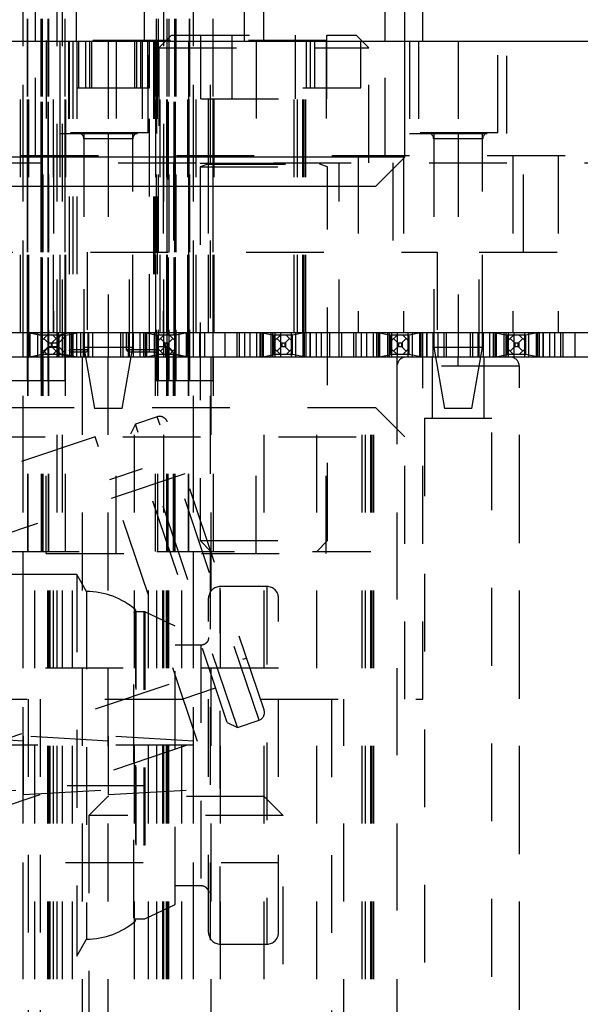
# Model space of a CAD drawing. Header units: inches. Extents: x 1880 to 2363, y -453 to -54.
# Tile 432 of 656: x 1903.464 to 1904.185, y -150.311 to -149.044. Entities that reach past the tile are written whole.
import ezdxf

# ---------------------------------------------------------------- set-up
doc = ezdxf.new("R2010")
doc.units = ezdxf.units.IN
doc.header["$LTSCALE"] = 0.5
doc.header["$MEASUREMENT"] = 0
doc.linetypes.add('HIDDEN', pattern=[0.225, 0.15, -0.075])
doc.layers.add('SID-M-H', color=4, linetype='HIDDEN')
doc.layers.add('SID-M-S', color=105, linetype='Continuous')

msp = doc.modelspace()

# ---------------------------------------------------------------- linework, layer by layer
at = {"layer": 'SID-M-H'}
for p, q in [((1903.46814, -150.4782), (1903.46814, -147.4432)), ((1903.46817, -153.2282), (1903.46817, -147.4432)), ((1903.47314, -147.4432), (1903.47314, -149.5082)), ((1903.47355, -147.4432), (1903.47355, -149.5082)), ((1903.49076, -147.4432), (1903.49076, -149.5082)), ((1903.49117, -147.4432), (1903.49117, -149.5082)), ((1903.49267, -147.4432), (1903.49267, -149.5082)), ((1903.49974, -147.4432), (1903.49974, -149.5082)), ((1903.50077, -147.4432), (1903.50077, -149.5082)), ((1903.51167, -150.4782), (1903.51167, -147.4432)), ((1903.51867, -150.4782), (1903.51867, -147.4432)), ((1903.52167, -147.4432), (1903.52167, -149.5082)), ((1903.63917, -147.4432), (1903.63917, -149.5082)), ((1903.64165, -147.4432), (1903.64165, -149.5082)), ((1903.64917, -150.4782), (1903.64917, -147.4432)), ((1903.65303, -147.4432), (1903.65303, -149.5082)), ((1903.6556, -147.4432), (1903.6556, -149.5082)), ((1903.66267, -147.4432), (1903.66267, -149.5082)), ((1903.66417, -147.4432), (1903.66417, -149.5082)), ((1903.66458, -147.4432), (1903.66458, -149.5082)), ((1903.68178, -147.4432), (1903.68178, -149.5082)), ((1903.68219, -147.4432), (1903.68219, -149.5082)), ((1903.68717, -153.2282), (1903.68717, -147.4432)), ((1903.68719, -150.4782), (1903.68719, -147.4432)), ((1903.70917, -153.2282), (1903.70917, -147.4432)), ((1903.71217, -147.4432), (1903.71217, -149.5082)), ((1903.53667, -149.07171), (1903.53667, -148.57171)), ((1903.62417, -149.07171), (1903.62417, -148.57171)), ((1903.75267, -149.07171), (1903.75267, -148.57171)), ((1903.77767, -149.07171), (1903.77767, -148.57171)), ((1903.95892, -149.07171), (1903.95892, -148.88371)), ((1903.98217, -149.07171), (1903.98217, -148.88371)), ((1903.48392, -149.07171), (1903.48392, -148.92171)), ((1903.62142, -148.92171), (1903.62142, -149.07171)), ((1903.93392, -149.07171), (1903.93392, -148.92171)), ((1903.65907, -149.0642), (1903.64267, -149.0806)), ((1903.65907, -149.0642), (1903.89627, -149.0642)), ((1903.69648, -149.1462), (1903.69648, -149.0642)), ((1903.73707, -149.1462), (1903.73707, -149.0642)), ((1903.81826, -149.1462), (1903.81826, -149.0642)), ((1903.85886, -149.1462), (1903.85886, -149.0642)), ((1903.91267, -149.0806), (1903.89627, -149.0642)), ((1903.46467, -149.44671), (1903.46467, -149.07171)), ((1903.47364, -149.44671), (1903.47364, -149.07171)), ((1903.47401, -149.44671), (1903.47401, -149.07171)), ((1903.47464, -149.44671), (1903.47464, -149.07171)), ((1903.47538, -149.44671), (1903.47538, -149.07171)), ((1903.48392, -149.21921), (1903.48392, -149.07171)), ((1903.49121, -149.44986), (1903.49121, -149.07171)), ((1903.49167, -149.44995), (1903.49167, -149.07171)), ((1903.49317, -149.44995), (1903.49317, -149.07171)), ((1903.8578, -149.07121), (1903.49753, -149.07121)), ((1903.49753, -149.07121), (1903.49753, -149.25871)), ((1903.50016, -149.44995), (1903.50016, -149.07171)), ((1903.5009, -149.44995), (1903.5009, -149.07171)), ((1903.50698, -149.44671), (1903.50698, -149.07171)), ((1903.51517, -149.07171), (1903.51517, -149.19071)), ((1903.51584, -149.44671), (1903.51584, -149.07171)), ((1903.52217, -149.44671), (1903.52217, -149.07171)), ((1903.52317, -149.44671), (1903.52317, -149.07171)), ((1903.52649, -149.07171), (1903.52649, -149.18982)), ((1903.52717, -149.07171), (1903.52717, -149.46871)), ((1903.53217, -149.07171), (1903.53217, -149.44671)), ((1903.53704, -149.07171), (1903.53704, -149.13171)), ((1903.53717, -149.07171), (1903.53717, -149.47171)), ((1903.53951, -149.07171), (1903.53951, -149.13171)), ((1903.54892, -149.13171), (1903.54892, -149.07171)), ((1903.55392, -149.13171), (1903.55392, -149.07171)), ((1903.55592, -149.07171), (1903.55592, -149.13171)), ((1903.57767, -149.07171), (1903.57767, -149.18982)), ((1903.5876, -149.07121), (1903.5876, -149.25871)), ((1903.61192, -149.13171), (1903.61192, -149.07171)), ((1903.61392, -149.07171), (1903.61392, -149.13171)), ((1903.61892, -149.07171), (1903.61892, -149.13171)), ((1903.62142, -149.07171), (1903.62142, -149.21921)), ((1903.62833, -149.13171), (1903.62833, -149.07171)), ((1903.62885, -149.18982), (1903.62885, -149.07171)), ((1903.63067, -149.47171), (1903.63067, -149.07171)), ((1903.63079, -149.13171), (1903.63079, -149.07171)), ((1903.63567, -149.07171), (1903.63567, -149.44671)), ((1903.63767, -149.07171), (1903.63767, -149.44671)), ((1903.63867, -149.44671), (1903.63867, -149.07171)), ((1903.64017, -149.19071), (1903.64017, -149.07171)), ((1903.64067, -149.07171), (1903.64067, -149.46871)), ((1903.64267, -149.0806), (1903.91267, -149.0806)), ((1903.64267, -149.0806), (1903.64267, -149.2282)), ((1903.64434, -149.44671), (1903.64434, -149.07171)), ((1903.65295, -149.44671), (1903.65295, -149.07171)), ((1903.65386, -149.44671), (1903.65386, -149.07171)), ((1903.65517, -149.44995), (1903.65517, -149.07171)), ((1903.66217, -149.44995), (1903.66217, -149.07171)), ((1903.66367, -149.44995), (1903.66367, -149.07171)), ((1903.66412, -149.44986), (1903.66412, -149.07171)), ((1903.67996, -149.44671), (1903.67996, -149.07171)), ((1903.68069, -149.07171), (1903.68069, -149.44671)), ((1903.68132, -149.44671), (1903.68132, -149.07171)), ((1903.68169, -149.44671), (1903.68169, -149.07171)), ((1903.69066, -149.44671), (1903.69066, -149.07171)), ((1903.70634, -149.44671), (1903.70634, -149.07171)), ((1903.71267, -149.44671), (1903.71267, -149.07171)), ((1903.71367, -149.44671), (1903.71367, -149.07171)), ((1903.76773, -149.07121), (1903.76773, -149.25871)), ((1903.81671, -149.44671), (1903.81671, -149.07171)), ((1903.82113, -149.44671), (1903.82113, -149.07171)), ((1903.82767, -149.44671), (1903.82767, -149.07171)), ((1903.82961, -149.44671), (1903.82961, -149.07171)), ((1903.83154, -149.44671), (1903.83154, -149.07171)), ((1903.83267, -149.13171), (1903.83267, -149.07171)), ((1903.83767, -149.13171), (1903.83767, -149.07171)), ((1903.84267, -149.07171), (1903.84267, -149.13171)), ((1903.8578, -149.07121), (1903.8578, -149.25871)), ((1903.90267, -149.13171), (1903.90267, -149.07171)), ((1903.91267, -149.2282), (1903.91267, -149.0806)), ((1903.93392, -149.21921), (1903.93392, -149.07171)), ((1903.96517, -149.07171), (1903.96517, -149.19071)), ((1903.97649, -149.07171), (1903.97649, -149.18982)), ((1904.02767, -149.07171), (1904.02767, -149.18982)), ((1904.07885, -149.18982), (1904.07885, -149.07171)), ((1904.09017, -149.19071), (1904.09017, -149.07171)), ((1903.53704, -149.13171), (1903.63079, -149.13171)), ((1903.82767, -149.13171), (1903.90267, -149.13171)), ((1903.69648, -149.1462), (1903.85886, -149.1462)), ((1903.51517, -149.19071), (1903.64017, -149.19071)), ((1903.62885, -149.18982), (1903.52649, -149.18982)), ((1903.54617, -149.19071), (1903.54617, -149.44671)), ((1903.60917, -149.44671), (1903.60917, -149.19071)), ((1903.96517, -149.19071), (1904.09017, -149.19071)), ((1904.07885, -149.18982), (1903.97649, -149.18982)), ((1903.99617, -149.19071), (1903.99617, -149.44671)), ((1904.05917, -149.44671), (1904.05917, -149.19071)), ((1903.60916, -149.19769), (1903.54617, -149.19769)), ((1903.54617, -149.19769), (1903.54617, -149.46541)), ((1903.57767, -149.19769), (1903.57767, -149.4467)), ((1903.60916, -149.46541), (1903.60916, -149.19769)), ((1904.05916, -149.19769), (1903.99617, -149.19769)), ((1903.99617, -149.19769), (1903.99617, -149.46541)), ((1904.02767, -149.19769), (1904.02767, -149.4467)), ((1904.05916, -149.46541), (1904.05916, -149.19769)), ((1905.96517, -149.21921), (1902.39017, -149.21921)), ((1903.5072, -149.21921), (1903.5072, -149.44671)), ((1903.64813, -149.21921), (1903.64813, -149.44671)), ((1903.70611, -149.21921), (1903.70611, -149.44671)), ((1903.89922, -149.21921), (1903.89922, -149.44671)), ((1903.9572, -149.21921), (1903.9572, -149.44671)), ((1904.09813, -149.21921), (1904.09813, -149.44671)), ((1904.15611, -149.21921), (1904.15611, -149.44671)), ((1902.39017, -149.2282), (1905.42767, -149.2282)), ((1903.49382, -149.3432), (1903.49382, -149.2282)), ((1903.66151, -149.2282), (1903.66151, -149.3432)), ((1903.68067, -149.2282), (1903.68067, -149.4782)), ((1903.69567, -149.2282), (1903.69567, -149.2286)), ((1903.69567, -149.2286), (1903.85967, -149.2286)), ((1903.70547, -149.23012), (1903.69567, -149.23369)), ((1903.70547, -149.23012), (1903.84986, -149.23012)), ((1903.85967, -149.23369), (1903.84986, -149.23012)), ((1903.85967, -149.2286), (1903.85967, -149.2282)), ((1903.87467, -149.4782), (1903.87467, -149.2282)), ((1903.94382, -149.2282), (1903.94382, -149.3432)), ((1904.11151, -149.3432), (1904.11151, -149.2282)), ((1903.69567, -149.23369), (1903.85967, -149.23369)), ((1903.69567, -149.23369), (1903.69567, -149.7142)), ((1903.85967, -149.7142), (1903.85967, -149.23369)), ((1903.1548, -149.3432), (1904.00054, -149.3432)), ((1903.55054, -149.3432), (1903.55054, -149.4782)), ((1903.6048, -149.4782), (1903.6048, -149.3432)), ((1904.00054, -149.3432), (1904.00054, -149.4782)), ((1904.0548, -149.4782), (1904.0548, -149.3432)), ((1904.0548, -149.3432), (1904.75054, -149.3432)), ((1903.47414, -149.44671), (1903.49076, -149.44988)), ((1903.49121, -149.44986), (1903.47468, -149.44671)), ((1903.47561, -149.4782), (1903.47561, -149.44671)), ((1903.47708, -149.4782), (1903.47708, -149.44671)), ((1903.48704, -149.4782), (1903.48704, -149.44671)), ((1903.49192, -149.44671), (1903.49192, -149.4782)), ((1903.51267, -149.44671), (1903.51267, -149.44995)), ((1903.51341, -149.4782), (1903.51341, -149.44671)), ((1903.53119, -149.44671), (1903.51458, -149.44988)), ((1903.51829, -149.44671), (1903.51829, -149.4782)), ((1903.52067, -149.44671), (1903.52067, -149.4782)), ((1903.52288, -149.44995), (1903.53991, -149.44671)), ((1903.52826, -149.4782), (1903.52826, -149.44671)), ((1903.52972, -149.44671), (1903.52972, -149.4782)), ((1903.53178, -149.44671), (1903.53178, -149.4782)), ((1903.53217, -149.44671), (1903.53217, -149.4782)), ((1903.53219, -149.4782), (1903.53219, -149.44671)), ((1903.53719, -149.4782), (1903.53719, -149.44671)), ((1903.54182, -149.44671), (1903.54182, -149.4782)), ((1903.54517, -149.44671), (1903.54517, -149.4782)), ((1903.54641, -149.44671), (1903.54641, -149.4782)), ((1903.55188, -149.4782), (1903.55188, -149.44671)), ((1903.55217, -149.44671), (1903.55217, -149.4782)), ((1903.55717, -149.44671), (1903.55717, -149.4782)), ((1903.57767, -149.44671), (1903.57767, -149.4782)), ((1903.59317, -149.44671), (1903.59317, -149.4782)), ((1903.59617, -149.44671), (1903.59617, -149.4782)), ((1903.60067, -149.44671), (1903.60067, -149.46871)), ((1903.60345, -149.4782), (1903.60345, -149.44671)), ((1903.61017, -149.4782), (1903.61017, -149.44671)), ((1903.61814, -149.44671), (1903.61814, -149.4782)), ((1903.61817, -149.44671), (1903.61817, -149.4782)), ((1903.62314, -149.4782), (1903.62314, -149.44671)), ((1903.62355, -149.4782), (1903.62355, -149.44671)), ((1903.62414, -149.44671), (1903.64076, -149.44988)), ((1903.62561, -149.4782), (1903.62561, -149.44671)), ((1903.62708, -149.4782), (1903.62708, -149.44671)), ((1903.63704, -149.4782), (1903.63704, -149.44671)), ((1903.63937, -149.4782), (1903.63937, -149.44671)), ((1903.64192, -149.44671), (1903.64192, -149.4782)), ((1903.64267, -149.44995), (1903.64267, -149.44671)), ((1903.64267, -149.44671), (1903.65317, -149.44671)), ((1903.65317, -149.44995), (1903.65317, -149.44671)), ((1903.66341, -149.4782), (1903.66341, -149.44671)), ((1903.68065, -149.44671), (1903.66412, -149.44986)), ((1903.68119, -149.44671), (1903.66458, -149.44988)), ((1903.66829, -149.44671), (1903.66829, -149.4782)), ((1903.67826, -149.4782), (1903.67826, -149.44671)), ((1903.67972, -149.44671), (1903.67972, -149.4782)), ((1903.69517, -149.44671), (1903.69517, -149.4782)), ((1903.70188, -149.4782), (1903.70188, -149.44671)), ((1903.72767, -149.44671), (1903.72767, -149.4782)), ((1903.74317, -149.44671), (1903.74317, -149.4782)), ((1903.74617, -149.44671), (1903.74617, -149.4782)), ((1903.75345, -149.4782), (1903.75345, -149.44671)), ((1903.76017, -149.4782), (1903.76017, -149.44671)), ((1903.76814, -149.44671), (1903.76814, -149.4782)), ((1903.76817, -149.44671), (1903.76817, -149.4782)), ((1903.77314, -149.4782), (1903.77314, -149.44671)), ((1903.77355, -149.4782), (1903.77355, -149.44671)), ((1903.77414, -149.44671), (1903.79076, -149.44988)), ((1903.77561, -149.4782), (1903.77561, -149.44671)), ((1903.77708, -149.4782), (1903.77708, -149.44671)), ((1903.78704, -149.4782), (1903.78704, -149.44671)), ((1903.78937, -149.4782), (1903.78937, -149.44671)), ((1903.79192, -149.44671), (1903.79192, -149.4782)), ((1903.79917, -149.44671), (1903.79917, -149.4782)), ((1903.81341, -149.4782), (1903.81341, -149.44671)), ((1903.83119, -149.44671), (1903.81458, -149.44988)), ((1903.81829, -149.44671), (1903.81829, -149.4782)), ((1903.82826, -149.4782), (1903.82826, -149.44671)), ((1903.82972, -149.44671), (1903.82972, -149.4782)), ((1903.83178, -149.44671), (1903.83178, -149.4782)), ((1903.83219, -149.4782), (1903.83219, -149.44671)), ((1903.83717, -149.44671), (1903.83717, -149.4782)), ((1903.83719, -149.4782), (1903.83719, -149.44671)), ((1903.84517, -149.44671), (1903.84517, -149.4782)), ((1903.85188, -149.4782), (1903.85188, -149.44671)), ((1903.85917, -149.44671), (1903.85917, -149.4782)), ((1903.86217, -149.44671), (1903.86217, -149.4782)), ((1903.87767, -149.44671), (1903.87767, -149.4782)), ((1903.89317, -149.44671), (1903.89317, -149.4782)), ((1903.89617, -149.44671), (1903.89617, -149.4782)), ((1903.90345, -149.4782), (1903.90345, -149.44671)), ((1903.91017, -149.4782), (1903.91017, -149.44671)), ((1903.91814, -149.44671), (1903.91814, -149.4782)), ((1903.91817, -149.44671), (1903.91817, -149.4782)), ((1903.92314, -149.4782), (1903.92314, -149.44671)), ((1903.92355, -149.4782), (1903.92355, -149.44671)), ((1903.92414, -149.44671), (1903.94076, -149.44988)), ((1903.92561, -149.4782), (1903.92561, -149.44671)), ((1903.92708, -149.4782), (1903.92708, -149.44671)), ((1903.93704, -149.4782), (1903.93704, -149.44671)), ((1903.93937, -149.4782), (1903.93937, -149.44671)), ((1903.94192, -149.44671), (1903.94192, -149.4782)), ((1903.94917, -149.44671), (1903.94917, -149.4782)), ((1903.96341, -149.4782), (1903.96341, -149.44671)), ((1903.98119, -149.44671), (1903.96458, -149.44988)), ((1903.96829, -149.44671), (1903.96829, -149.4782)), ((1903.97826, -149.4782), (1903.97826, -149.44671)), ((1903.97972, -149.44671), (1903.97972, -149.4782)), ((1903.98178, -149.44671), (1903.98178, -149.4782)), ((1903.98219, -149.4782), (1903.98219, -149.44671)), ((1903.98717, -149.44671), (1903.98717, -149.4782)), ((1903.98719, -149.4782), (1903.98719, -149.44671)), ((1903.99517, -149.44671), (1903.99517, -149.4782)), ((1904.00188, -149.4782), (1904.00188, -149.44671)), ((1904.00917, -149.44671), (1904.00917, -149.4782)), ((1904.01217, -149.44671), (1904.01217, -149.4782)), ((1904.02767, -149.44671), (1904.02767, -149.4782)), ((1904.04317, -149.44671), (1904.04317, -149.4782)), ((1904.04617, -149.44671), (1904.04617, -149.4782)), ((1904.05345, -149.4782), (1904.05345, -149.44671)), ((1904.06017, -149.4782), (1904.06017, -149.44671)), ((1904.06814, -149.44671), (1904.06814, -149.4782)), ((1904.06817, -149.44671), (1904.06817, -149.4782)), ((1904.07314, -149.4782), (1904.07314, -149.44671)), ((1904.07355, -149.4782), (1904.07355, -149.44671)), ((1904.07414, -149.44671), (1904.09076, -149.44988)), ((1904.07561, -149.4782), (1904.07561, -149.44671)), ((1904.07708, -149.4782), (1904.07708, -149.44671)), ((1904.08704, -149.4782), (1904.08704, -149.44671)), ((1904.08937, -149.4782), (1904.08937, -149.44671)), ((1904.09192, -149.44671), (1904.09192, -149.4782)), ((1904.09917, -149.44671), (1904.09917, -149.4782)), ((1904.11341, -149.4782), (1904.11341, -149.44671)), ((1904.13119, -149.44671), (1904.11458, -149.44988)), ((1904.11829, -149.44671), (1904.11829, -149.4782)), ((1904.12826, -149.4782), (1904.12826, -149.44671)), ((1904.12972, -149.44671), (1904.12972, -149.4782)), ((1904.13178, -149.44671), (1904.13178, -149.4782)), ((1904.13219, -149.4782), (1904.13219, -149.44671)), ((1904.13717, -149.44671), (1904.13717, -149.4782)), ((1904.13719, -149.4782), (1904.13719, -149.44671)), ((1904.14517, -149.44671), (1904.14517, -149.4782)), ((1904.15188, -149.4782), (1904.15188, -149.44671)), ((1904.15917, -149.44671), (1904.15917, -149.4782)), ((1904.16217, -149.44671), (1904.16217, -149.4782)), ((1904.17767, -149.44671), (1904.17767, -149.4782)), ((1903.49106, -149.44995), (1903.49076, -149.44988)), ((1903.52288, -149.44995), (1903.49106, -149.44995)), ((1903.49117, -149.45781), (1903.49902, -149.44995)), ((1903.49157, -149.44995), (1903.49121, -149.44986)), ((1903.49974, -149.45952), (1903.49459, -149.45438)), ((1903.49974, -149.45952), (1903.50077, -149.4598)), ((1903.50077, -149.4598), (1903.51384, -149.4598)), ((1903.50457, -149.4598), (1903.5056, -149.45952)), ((1903.50457, -149.46511), (1903.50457, -149.4598)), ((1903.5056, -149.45952), (1903.51074, -149.45438)), ((1903.5056, -149.46538), (1903.5056, -149.45952)), ((1903.50631, -149.44995), (1903.51417, -149.45781)), ((1903.51106, -149.45471), (1903.51206, -149.45471)), ((1903.51206, -149.45471), (1903.51567, -149.4511)), ((1903.52186, -149.45177), (1903.51384, -149.4598)), ((1903.51384, -149.46511), (1903.51384, -149.4598)), ((1903.51417, -149.44995), (1903.51417, -149.4782)), ((1903.51458, -149.44988), (1903.51427, -149.44995)), ((1903.51458, -149.47503), (1903.51458, -149.44988)), ((1903.52217, -149.45115), (1903.52186, -149.45177)), ((1903.52186, -149.45177), (1903.52186, -149.47314)), ((1903.52217, -149.44995), (1903.52217, -149.47495)), ((1903.52258, -149.44995), (1903.52258, -149.47495)), ((1903.64106, -149.44995), (1903.64076, -149.44988)), ((1903.64076, -149.44988), (1903.64076, -149.47503)), ((1903.66427, -149.44995), (1903.64106, -149.44995)), ((1903.64117, -149.45781), (1903.64902, -149.44995)), ((1903.64117, -149.4782), (1903.64117, -149.44995)), ((1903.64974, -149.45952), (1903.64459, -149.45438)), ((1903.64974, -149.45952), (1903.64974, -149.46538)), ((1903.64974, -149.45952), (1903.65077, -149.4598)), ((1903.65077, -149.4598), (1903.65077, -149.46511)), ((1903.65077, -149.4598), (1903.65457, -149.4598)), ((1903.65457, -149.4598), (1903.6556, -149.45952)), ((1903.65457, -149.4598), (1903.65457, -149.46511)), ((1903.6556, -149.45952), (1903.66074, -149.45438)), ((1903.65631, -149.44995), (1903.66417, -149.45781)), ((1903.66412, -149.44986), (1903.66376, -149.44995)), ((1903.66458, -149.44988), (1903.66427, -149.44995)), ((1903.79106, -149.44995), (1903.79076, -149.44988)), ((1903.79076, -149.44988), (1903.79076, -149.47503)), ((1903.81427, -149.44995), (1903.79106, -149.44995)), ((1903.79117, -149.47495), (1903.79117, -149.44995)), ((1903.79117, -149.45781), (1903.79902, -149.44995)), ((1903.79974, -149.45952), (1903.79459, -149.45438)), ((1903.79974, -149.45952), (1903.79974, -149.46538)), ((1903.79974, -149.45952), (1903.80077, -149.4598)), ((1903.80077, -149.4598), (1903.80077, -149.46511)), ((1903.80077, -149.4598), (1903.80457, -149.4598)), ((1903.80457, -149.4598), (1903.8056, -149.45952)), ((1903.80457, -149.4598), (1903.80457, -149.46511)), ((1903.8056, -149.45952), (1903.81074, -149.45438)), ((1903.8056, -149.45952), (1903.8056, -149.46538)), ((1903.80631, -149.44995), (1903.81417, -149.45781)), ((1903.81417, -149.44995), (1903.81417, -149.47495)), ((1903.81458, -149.44988), (1903.81427, -149.44995)), ((1903.81458, -149.47503), (1903.81458, -149.44988)), ((1903.94106, -149.44995), (1903.94076, -149.44988)), ((1903.94076, -149.44988), (1903.94076, -149.47503)), ((1903.96427, -149.44995), (1903.94106, -149.44995)), ((1903.94117, -149.47495), (1903.94117, -149.44995)), ((1903.94117, -149.45781), (1903.94902, -149.44995)), ((1903.94974, -149.45952), (1903.94459, -149.45438)), ((1903.94974, -149.45952), (1903.94974, -149.46538)), ((1903.94974, -149.45952), (1903.95077, -149.4598)), ((1903.95077, -149.4598), (1903.95077, -149.46511)), ((1903.95077, -149.4598), (1903.95457, -149.4598)), ((1903.95457, -149.4598), (1903.9556, -149.45952)), ((1903.95457, -149.4598), (1903.95457, -149.46511)), ((1903.9556, -149.45952), (1903.96074, -149.45438)), ((1903.9556, -149.45952), (1903.9556, -149.46538)), ((1903.95631, -149.44995), (1903.96417, -149.45781)), ((1903.96417, -149.44995), (1903.96417, -149.47495)), ((1903.96458, -149.44988), (1903.96427, -149.44995)), ((1903.96458, -149.47503), (1903.96458, -149.44988)), ((1904.09106, -149.44995), (1904.09076, -149.44988)), ((1904.09076, -149.44988), (1904.09076, -149.47503)), ((1904.11427, -149.44995), (1904.09106, -149.44995)), ((1904.09117, -149.47495), (1904.09117, -149.44995)), ((1904.09117, -149.45781), (1904.09902, -149.44995)), ((1904.09974, -149.45952), (1904.09459, -149.45438)), ((1904.09974, -149.45952), (1904.09974, -149.46538)), ((1904.09974, -149.45952), (1904.10077, -149.4598)), ((1904.10077, -149.4598), (1904.10077, -149.46511)), ((1904.10077, -149.4598), (1904.10457, -149.4598)), ((1904.10457, -149.4598), (1904.1056, -149.45952)), ((1904.10457, -149.4598), (1904.10457, -149.46511)), ((1904.1056, -149.45952), (1904.11074, -149.45438)), ((1904.1056, -149.45952), (1904.1056, -149.46538)), ((1904.10631, -149.44995), (1904.11417, -149.45781)), ((1904.11417, -149.44995), (1904.11417, -149.47495)), ((1904.11458, -149.44988), (1904.11427, -149.44995)), ((1904.11458, -149.47503), (1904.11458, -149.44988)), ((1903.49902, -149.47495), (1903.49117, -149.4671)), ((1903.49367, -149.47252), (1903.50059, -149.46559)), ((1903.49367, -149.7282), (1903.49367, -149.47252)), ((1903.49974, -149.46538), (1903.49459, -149.47053)), ((1903.50077, -149.46511), (1903.49974, -149.46538)), ((1903.50059, -149.46559), (1903.50104, -149.46548)), ((1903.50059, -149.7282), (1903.50059, -149.46559)), ((1903.51384, -149.46511), (1903.50077, -149.46511)), ((1903.50104, -149.46548), (1903.51417, -149.46548)), ((1903.50104, -149.7282), (1903.50104, -149.46548)), ((1903.50457, -149.46511), (1903.5056, -149.46538)), ((1903.5056, -149.46538), (1903.51074, -149.47053)), ((1903.51417, -149.4671), (1903.50631, -149.47495)), ((1903.51206, -149.4702), (1903.51106, -149.4702)), ((1903.51682, -149.47495), (1903.51206, -149.4702)), ((1903.52186, -149.47314), (1903.51384, -149.46511)), ((1903.52217, -149.47376), (1903.52186, -149.47314)), ((1903.55217, -149.46871), (1903.52717, -149.46871)), ((1903.54917, -149.47171), (1903.53017, -149.47171)), ((1903.54617, -149.46541), (1903.60916, -149.46541)), ((1903.54617, -149.46541), (1903.56005, -149.54415)), ((1903.55217, -149.46871), (1903.54917, -149.47171)), ((1903.59528, -149.54415), (1903.60916, -149.46541)), ((1903.60067, -149.46871), (1903.60367, -149.47171)), ((1903.64067, -149.46871), (1903.60067, -149.46871)), ((1903.63767, -149.47171), (1903.60367, -149.47171)), ((1903.65174, -149.4652), (1903.64117, -149.4652)), ((1903.64902, -149.47495), (1903.64117, -149.4671)), ((1903.64974, -149.46538), (1903.64459, -149.47053)), ((1903.65077, -149.46511), (1903.64974, -149.46538)), ((1903.65457, -149.46511), (1903.65077, -149.46511)), ((1903.65174, -149.4652), (1903.65286, -149.46527)), ((1903.65174, -149.4782), (1903.65174, -149.4652)), ((1903.65286, -149.46527), (1903.65474, -149.46559)), ((1903.65286, -149.7282), (1903.65286, -149.46527)), ((1903.6556, -149.46538), (1903.65457, -149.46511)), ((1903.65474, -149.46559), (1903.66167, -149.47252)), ((1903.65474, -149.7282), (1903.65474, -149.46559)), ((1903.6556, -149.46538), (1903.66074, -149.47053)), ((1903.66417, -149.4671), (1903.65631, -149.47495)), ((1903.66167, -149.7282), (1903.66167, -149.47252)), ((1903.79902, -149.47495), (1903.79117, -149.4671)), ((1903.79974, -149.46538), (1903.79459, -149.47053)), ((1903.80077, -149.46511), (1903.79974, -149.46538)), ((1903.80457, -149.46511), (1903.80077, -149.46511)), ((1903.8056, -149.46538), (1903.80457, -149.46511)), ((1903.8056, -149.46538), (1903.81074, -149.47053)), ((1903.81417, -149.4671), (1903.80631, -149.47495)), ((1903.94902, -149.47495), (1903.94117, -149.4671)), ((1903.94974, -149.46538), (1903.94459, -149.47053)), ((1903.95077, -149.46511), (1903.94974, -149.46538)), ((1903.95457, -149.46511), (1903.95077, -149.46511)), ((1903.9556, -149.46538), (1903.95457, -149.46511)), ((1903.9556, -149.46538), (1903.96074, -149.47053)), ((1903.96417, -149.4671), (1903.95631, -149.47495)), ((1903.99617, -149.46541), (1904.05916, -149.46541)), ((1903.99617, -149.46541), (1904.01005, -149.54415)), ((1904.04528, -149.54415), (1904.05916, -149.46541)), ((1904.09902, -149.47495), (1904.09117, -149.4671)), ((1904.09974, -149.46538), (1904.09459, -149.47053)), ((1904.10077, -149.46511), (1904.09974, -149.46538)), ((1904.10457, -149.46511), (1904.10077, -149.46511)), ((1904.1056, -149.46538), (1904.10457, -149.46511)), ((1904.1056, -149.46538), (1904.11074, -149.47053)), ((1904.11417, -149.4671), (1904.10631, -149.47495)), ((1903.47414, -149.4782), (1903.49076, -149.47503)), ((1903.47414, -149.7282), (1903.47414, -149.4782)), ((1903.47447, -149.7282), (1903.47447, -149.4782)), ((1903.47523, -149.4782), (1903.49167, -149.47506)), ((1903.49076, -149.47503), (1903.49106, -149.47495)), ((1903.52288, -149.47495), (1903.49106, -149.47495)), ((1903.49167, -149.47506), (1903.49208, -149.47495)), ((1903.49167, -149.7282), (1903.49167, -149.47506)), ((1903.49217, -149.7282), (1903.49217, -149.47495)), ((1903.51458, -149.47503), (1903.51427, -149.47495)), ((1903.53119, -149.4782), (1903.51458, -149.47503)), ((1903.52267, -149.7282), (1903.52267, -149.4782)), ((1903.52288, -149.47495), (1903.53991, -149.4782)), ((1903.54417, -149.4782), (1903.54417, -150.4782)), ((1903.57717, -149.4782), (1903.57717, -150.4782)), ((1903.61117, -150.4782), (1903.61117, -149.4782)), ((1903.62414, -149.4782), (1903.64076, -149.47503)), ((1903.63817, -149.7282), (1903.63817, -149.4782)), ((1903.64076, -149.47503), (1903.64106, -149.47495)), ((1903.66427, -149.47495), (1903.64106, -149.47495)), ((1903.64147, -149.7282), (1903.64147, -149.4782)), ((1903.66317, -149.7282), (1903.66317, -149.47495)), ((1903.66326, -149.47495), (1903.66366, -149.47506)), ((1903.66366, -149.47506), (1903.6801, -149.4782)), ((1903.66366, -149.7282), (1903.66366, -149.47506)), ((1903.66427, -149.47495), (1903.66458, -149.47503)), ((1903.68119, -149.4782), (1903.66458, -149.47503)), ((1903.68087, -149.7282), (1903.68087, -149.4782)), ((1903.68119, -149.7282), (1903.68119, -149.4782)), ((1903.70967, -149.4782), (1903.70967, -150.4782)), ((1903.71317, -149.7282), (1903.71317, -149.4782)), ((1903.77414, -149.4782), (1903.79076, -149.47503)), ((1903.77817, -150.4782), (1903.77817, -149.4782)), ((1903.79076, -149.47503), (1903.79106, -149.47495)), ((1903.81427, -149.47495), (1903.79106, -149.47495)), ((1903.81427, -149.47495), (1903.81458, -149.47503)), ((1903.83119, -149.4782), (1903.81458, -149.47503)), ((1903.84567, -150.4782), (1903.84567, -149.4782)), ((1903.90421, -150.4782), (1903.90421, -149.4782)), ((1903.90863, -150.4782), (1903.90863, -149.4782)), ((1903.91517, -150.4782), (1903.91517, -149.4782)), ((1903.91711, -150.4782), (1903.91711, -149.4782)), ((1903.91904, -150.4782), (1903.91904, -149.4782)), ((1903.92414, -149.4782), (1903.94076, -149.47503)), ((1903.94076, -149.47503), (1903.94106, -149.47495)), ((1903.96427, -149.47495), (1903.94106, -149.47495)), ((1903.94867, -149.4782), (1903.94867, -150.4782)), ((1903.96427, -149.47495), (1903.96458, -149.47503)), ((1903.98119, -149.4782), (1903.96458, -149.47503)), ((1903.98217, -149.9182), (1903.98217, -149.4782)), ((1903.9942, -149.4782), (1903.9942, -149.55694)), ((1904.06113, -149.55694), (1904.06113, -149.4782)), ((1904.07414, -149.4782), (1904.09076, -149.47503)), ((1904.09076, -149.47503), (1904.09106, -149.47495)), ((1904.11427, -149.47495), (1904.09106, -149.47495)), ((1904.10667, -150.4782), (1904.10667, -149.4782)), ((1904.11427, -149.47495), (1904.11458, -149.47503)), ((1904.13119, -149.4782), (1904.11458, -149.47503)), ((1904.10641, -149.49001), (1903.94893, -149.49001)), ((1903.94893, -149.49001), (1903.94893, -150.51757)), ((1904.10641, -150.51757), (1904.10641, -149.49001)), ((1903.44317, -149.5082), (1903.49117, -149.5082)), ((1903.49117, -149.5082), (1903.49974, -149.5082)), ((1903.49974, -149.5082), (1903.52167, -149.5082)), ((1903.63917, -149.5082), (1903.71217, -149.5082)), ((1903.43392, -149.5432), (1903.92142, -149.5432)), ((1903.49753, -149.7307), (1903.49753, -149.5432)), ((1903.59528, -149.54415), (1903.56005, -149.54415)), ((1903.5876, -149.7307), (1903.5876, -149.5432)), ((1903.76773, -149.7307), (1903.76773, -149.5432)), ((1903.8578, -149.7307), (1903.8578, -149.5432)), ((1903.95892, -149.5807), (1903.92142, -149.5432)), ((1904.04528, -149.54415), (1904.01005, -149.54415)), ((1903.64053, -149.55506), (1903.61263, -149.56444)), ((1903.77157, -149.94505), (1903.64053, -149.55506)), ((1903.77804, -149.93203), (1903.65355, -149.56154)), ((1903.98436, -149.55694), (1904.07097, -149.55694)), ((1903.98436, -149.55694), (1903.98436, -150.67505)), ((1904.07097, -150.67505), (1904.07097, -149.55694)), ((1903.61263, -149.56444), (1903.60616, -149.57746)), ((1903.74367, -149.95443), (1903.61263, -149.56444)), ((1903.56086, -149.58079), (1903.26364, -149.68066)), ((1903.39642, -149.5807), (1903.95892, -149.5807)), ((1903.69253, -149.97265), (1903.56086, -149.58079)), ((1903.73065, -149.94795), (1903.60616, -149.57746)), ((1903.95892, -149.9182), (1903.95892, -149.5807)), ((1903.62106, -149.62183), (1903.57936, -149.63584)), ((1903.67598, -149.62829), (1902.91285, -149.88471)), ((1903.69567, -149.7142), (1903.85967, -149.7142)), ((1903.69567, -149.7142), (1903.70967, -149.7282)), ((1903.84567, -149.7282), (1903.85967, -149.7142)), ((1903.24017, -149.7282), (1903.91517, -149.7282)), ((1903.48314, -150.4782), (1903.48314, -149.7282)), ((1903.49753, -149.7307), (1903.8578, -149.7307)), ((1903.49993, -150.4782), (1903.49993, -149.7282)), ((1903.50117, -150.4782), (1903.50117, -149.7282)), ((1903.50267, -150.4782), (1903.50267, -149.7282)), ((1903.50701, -150.4782), (1903.50701, -149.7282)), ((1903.53167, -150.4782), (1903.53167, -149.7282)), ((1903.62917, -150.4782), (1903.62917, -149.7282)), ((1903.63991, -150.4782), (1903.63991, -149.7282)), ((1903.64785, -150.4782), (1903.64785, -149.7282)), ((1903.65267, -150.4782), (1903.65267, -149.7282)), ((1903.65417, -150.4782), (1903.65417, -149.7282)), ((1903.6554, -150.4782), (1903.6554, -149.7282)), ((1903.67219, -150.4782), (1903.67219, -149.7282)), ((1903.72217, -150.4782), (1903.72217, -149.7282)), ((1903.53696, -149.7577), (1903.33879, -149.7577)), ((1903.53696, -149.7577), (1903.53696, -150.2487)), ((1903.54967, -149.7797), (1903.53696, -149.7577)), ((1903.78166, -149.7732), (1903.72166, -149.7732)), ((1903.72166, -150.2332), (1903.72166, -149.77502)), ((1903.78166, -149.77366), (1903.78166, -150.23275)), ((1903.54967, -149.7797), (1903.54967, -150.2267)), ((1903.70666, -150.2182), (1903.70666, -149.7882)), ((1903.61267, -149.80314), (1903.61032, -149.8072)), ((1903.61032, -150.1992), (1903.61032, -149.8072)), ((1903.61267, -149.80314), (1903.61267, -150.20326)), ((1903.61292, -149.8057), (1903.61292, -150.19886)), ((1903.62333, -149.8057), (1903.61292, -149.8057)), ((1903.62333, -149.80616), (1903.62333, -150.20024)), ((1903.62459, -149.80598), (1903.62459, -150.19858)), ((1903.66366, -149.8242), (1903.62459, -149.80598)), ((1903.66366, -150.1822), (1903.66366, -149.8242)), ((1903.69666, -149.8487), (1903.66366, -149.8487)), ((1903.69666, -149.8487), (1903.69666, -150.1577)), ((1902.99248, -150.12169), (1903.75561, -149.86527)), ((1903.79666, -149.8782), (1903.12266, -149.8782)), ((1903.67403, -149.91761), (1903.71574, -149.90359)), ((1903.37317, -149.9182), (1903.98217, -149.9182)), ((1903.47467, -149.9182), (1903.47467, -150.9782)), ((1903.49017, -149.9182), (1903.49017, -150.4186)), ((1903.86517, -150.4186), (1903.86517, -149.9182)), ((1903.88067, -150.9782), (1903.88067, -149.9182)), ((1903.73065, -149.94795), (1903.74367, -149.95443)), ((1903.74367, -149.95443), (1903.77157, -149.94505)), ((1903.46842, -149.97195), (1903.35904, -149.9657)), ((1903.46842, -150.0407), (1903.46842, -149.9657)), ((1903.57779, -149.97195), (1903.46842, -149.9657)), ((1903.57779, -150.0407), (1903.57779, -149.9657)), ((1903.68717, -149.97195), (1903.57779, -149.9657)), ((1903.68717, -149.9772), (1903.12467, -149.9772)), ((1903.39531, -150.07252), (1903.69253, -149.97265)), ((1903.12467, -150.0292), (1903.68717, -150.0292)), ((1903.35904, -150.0407), (1903.46842, -150.03445)), ((1903.46842, -150.0407), (1903.57779, -150.03445)), ((1903.57717, -150.0432), (1903.55267, -150.0677)), ((1903.77817, -150.0432), (1903.57717, -150.0432)), ((1903.57779, -150.0407), (1903.68717, -150.03445)), ((1903.80267, -150.0677), (1903.77817, -150.0432)), ((1903.80267, -150.0677), (1903.55267, -150.0677)), ((1903.55267, -150.0677), (1903.55267, -150.65889)), ((1903.80267, -150.65889), (1903.80267, -150.0677)), ((1903.12266, -150.1282), (1903.79666, -150.1282)), ((1903.66366, -150.1577), (1903.69666, -150.1577)), ((1903.62459, -150.20042), (1903.66366, -150.1822)), ((1903.61032, -150.1992), (1903.61267, -150.20326)), ((1903.61292, -150.2007), (1903.62333, -150.2007)), ((1903.53696, -150.2487), (1903.54967, -150.2267)), ((1903.72166, -150.2332), (1903.78166, -150.2332)), ((1903.33879, -150.2487), (1903.53696, -150.2487))]:
    msp.add_line(p, q, dxfattribs=at)
for centre, radius, start, end in [((1903.5383, -149.19769), 0.00787, 0, 90), ((1903.61704, -149.19769), 0.00787, 90, 180), ((1903.9883, -149.19769), 0.00787, 0, 90), ((1904.06704, -149.19769), 0.00787, 90, 180), ((1903.7052, -149.22938), 0.000787, 290, 90), ((1903.85013, -149.22938), 0.000787, 90, 250), ((1903.52628, -149.46171), 0.015, 128.42109, 135), ((1903.53017, -149.46871), 0.003, 180, 270), ((1903.63767, -149.46871), 0.003, 270, 0), ((1903.96074, -149.49001), 0.01181, 90, 180), ((1904.0946, -149.49001), 0.01181, 0, 90), ((1903.6438, -149.56481), 0.01029, 18.57277, 108.57277), ((1903.72166, -149.7882), 0.015, 90, 180), ((1903.78166, -149.7882), 0.015, 0, 90), ((1903.54967, -149.87608), 0.09637, 49.17875, 90), ((1903.61292, -149.8087), 0.003, 90, 150), ((1903.62333, -149.8087), 0.003, 65, 90), ((1903.76829, -149.93531), 0.01029, 288.57277, 18.57277), ((1903.54967, -150.13033), 0.09637, 270, 310.82125), ((1903.61292, -150.1977), 0.003, 210, 270), ((1903.62333, -150.1977), 0.003, 270, 295), ((1903.72166, -150.2182), 0.015, 180, 270), ((1903.78166, -150.2182), 0.015, 270, 0)]:
    msp.add_arc(centre, radius, start, end, dxfattribs=at)
for points, knots in [([(1903.57767, -149.18982), (1903.57767, -149.18995), (1903.57767, -149.19024), (1903.57767, -149.19237), (1903.57767, -149.19502), (1903.57767, -149.19682), (1903.57767, -149.19769)], [0, 0, 0, 0, 0.2702613, 0.5624294, 0.7897364, 1, 1, 1, 1]), ([(1904.02767, -149.18982), (1904.02767, -149.18995), (1904.02767, -149.19024), (1904.02767, -149.19237), (1904.02767, -149.19502), (1904.02767, -149.19682), (1904.02767, -149.19769)], [0, 0, 0, 0, 0.2702613, 0.5624294, 0.7897364, 1, 1, 1, 1]), ([(1904.02767, -149.49001), (1904.02767, -149.48834), (1904.02767, -149.48486), (1904.02767, -149.48089), (1904.02767, -149.47859), (1904.02767, -149.47833), (1904.02767, -149.4782)], [0, 0, 0, 0, 0.2702613, 0.5624294, 0.7897364, 1, 1, 1, 1]), ([(1903.79666, -150.2182), (1903.79666, -150.21651), (1903.79666, -150.21268), (1903.79666, -150.18358), (1903.79666, -150.14478), (1903.79666, -150.10444), (1903.79666, -150.05615), (1903.79666, -150.0032), (1903.79666, -149.95026), (1903.79666, -149.90197), (1903.79666, -149.86162), (1903.79666, -149.82282), (1903.79666, -149.79372), (1903.79666, -149.78989), (1903.79666, -149.7882)], [0, 0, 0, 0, 0.0903184, 0.2045632, 0.2714199, 0.3439362, 0.4207855, 0.5, 0.5792145, 0.6560638, 0.7285801, 0.7954368, 0.9096816, 1, 1, 1, 1]), ([(1903.70666, -149.8387), (1903.70656, -149.8398), (1903.70635, -149.84195), (1903.70483, -149.84472), (1903.70257, -149.84698), (1903.69975, -149.84844), (1903.69761, -149.84862), (1903.69666, -149.8487)], [0, 0, 0, 0, 0.2102048, 0.4096225, 0.5904475, 0.819175, 1, 1, 1, 1]), ([(1903.69666, -150.1577), (1903.69761, -150.15778), (1903.69975, -150.15796), (1903.70257, -150.15943), (1903.70483, -150.16169), (1903.70635, -150.16446), (1903.70656, -150.1666), (1903.70666, -150.1677)], [0, 0, 0, 0, 0.18082498, 0.4095525, 0.59037748, 0.78979523, 1, 1, 1, 1])]:
    msp.add_open_spline(points, degree=3, knots=knots, dxfattribs=at)
at = {"layer": 'SID-M-S'}
for p, q in [((1901.92767, -149.07171), (1905.57767, -149.07171)), ((1903.95892, -149.22121), (1903.95892, -149.07171)), ((1903.95892, -149.22121), (1903.39642, -149.22121)), ((1903.92142, -149.25871), (1903.95892, -149.22121)), ((1903.92142, -149.25871), (1903.43392, -149.25871)), ((1902.39017, -149.44671), (1905.57767, -149.44671)), ((1907.23278, -149.4782), (1900.95267, -149.4782))]:
    msp.add_line(p, q, dxfattribs=at)

doc.saveas('drawing.dxf')
